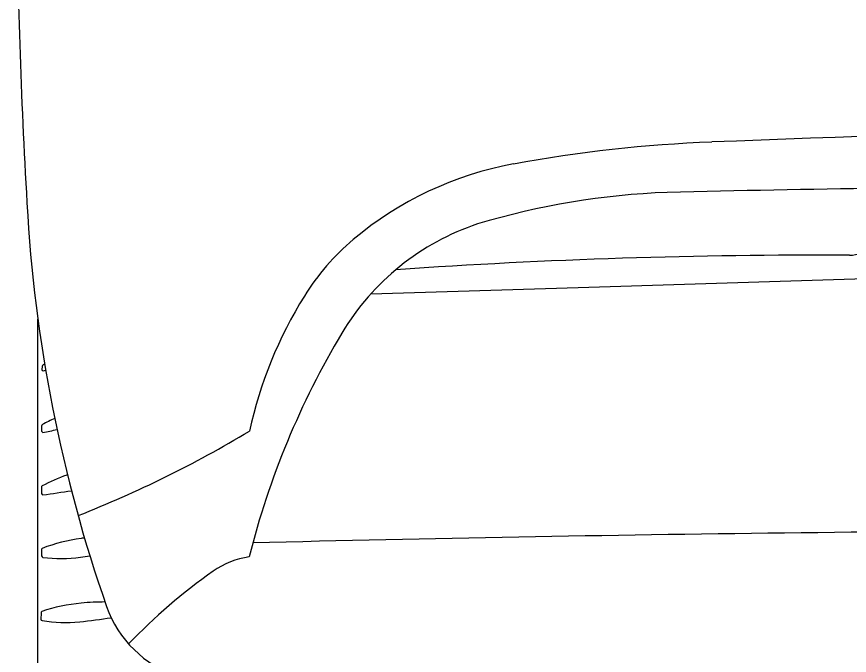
# Model space of a CAD drawing. Extents: x 10133 to 2270741, y 5363 to 1733450.
# Drawn here: x 33886.51 to 33913.65, y 10336.83 to 10357.64 of the extents above; entities that cross this region are included whole.
import ezdxf

# ---------------------------------------------------------------- set-up
doc = ezdxf.new("R2010")
doc.units = 0
doc.layers.add('StdDetailLabel', color=7, linetype='Continuous')

msp = doc.modelspace()

# ---------------------------------------------------------------- linework, layer by layer
at = {"layer": 'StdDetailLabel'}
for p, q in [((33887.204, 10330.513), (33887.204, 10347.786)), ((33887.204, 10330.513), (33887.204, 10347.786)), ((33887.347, 10346.241), (33887.335, 10346.145)), ((33887.347, 10346.241), (33887.335, 10346.145)), ((33887.376, 10346.099), (33887.376, 10346.099)), ((33887.376, 10346.099), (33887.376, 10346.099)), ((33887.322, 10344.295), (33887.327, 10344.137)), ((33887.322, 10344.295), (33887.327, 10344.137)), ((33887.368, 10344.091), (33887.368, 10344.091)), ((33887.368, 10344.091), (33887.368, 10344.091)), ((33887.324, 10342.299), (33887.327, 10342.103)), ((33887.324, 10342.299), (33887.327, 10342.103)), ((33887.324, 10340.264), (33887.327, 10340.067)), ((33887.324, 10340.264), (33887.327, 10340.067)), ((33887.306, 10338.206), (33887.302, 10338.009)), ((33887.306, 10338.206), (33887.302, 10338.009))]:
    msp.add_line(p, q, dxfattribs=at)
msp.add_lwpolyline([(33898.057, 10348.607), (33904.816, 10348.816), (33927.692, 10349.535), (33947.041, 10349.535), (33966.39, 10349.535), (33989.266, 10348.816), (33996.025, 10348.607)], dxfattribs=at)
msp.add_lwpolyline([(33898.057, 10348.607), (33904.816, 10348.816), (33927.692, 10349.535), (33947.041, 10349.535), (33966.39, 10349.535), (33989.266, 10348.816), (33996.025, 10348.607)], dxfattribs=at)
for centre, radius, start, end in [((34089.925, 10363.343), 203.418, 180.40636, 183.31663), ((34089.925, 10363.343), 203.418, 180.40636, 183.31663), ((33934.888, 9708.921), 645.15, 90, 92.284262), ((33934.888, 9708.921), 645.15, 90, 92.284262), ((33911.014, 10307.426), 46.168, 92.2843, 100.3646), ((33911.014, 10307.426), 46.168, 92.2843, 100.3646), ((33904.733, 10341.772), 11.253, 100.3646, 130.092), ((33904.733, 10341.772), 11.253, 100.3646, 130.092), ((33927.507, 9492.783), 859.361, 90.393444, 91.319301), ((33927.507, 9492.783), 859.361, 90.393444, 91.319301), ((33908.694, 10326.993), 24.942, 92.2356, 106.6767), ((33908.694, 10326.993), 24.942, 92.2356, 106.6767), ((33934.412, 10354.13), 47.633, 183.0744, 199.2561), ((33934.412, 10354.13), 47.633, 183.0744, 199.2561), ((33904.13, 10343.133), 8.176, 108.493, 149.1039), ((33904.13, 10343.133), 8.176, 108.493, 149.1039), ((33913.509, 10352.208), 2.346, 273.5462, 313.0768), ((33913.509, 10352.208), 2.346, 273.5462, 313.0768), ((33902.489, 10344.437), 7.769, 130.092, 148.136), ((33902.489, 10344.437), 7.769, 130.092, 148.136), ((33912.662, 10148.783), 201.086, 89.71714, 93.93174), ((33912.662, 10148.783), 201.086, 89.71714, 93.93174), ((33907.853, 10341.103), 14.085, 148.136, 167.5801), ((33907.853, 10341.103), 14.085, 148.136, 167.5801), ((33920.285, 10333.465), 27.003, 149.1039, 165.919), ((33920.285, 10333.465), 27.003, 149.1039, 165.919), ((33890.324, 10342.128), 5.104, 124.6344, 125.2765), ((33890.324, 10342.128), 5.104, 124.6344, 125.2765), ((33887.383, 10346.146), 0.0472, 180.9726, 262.1262), ((33887.383, 10346.146), 0.0472, 180.9726, 262.1262), ((33887.401, 10346.246), 0.0547, 117.5268, 184.6975), ((33887.401, 10346.246), 0.0547, 117.5268, 184.6975), ((33880.497, 10375.815), 30.501, 283.0341, 283.1918), ((33880.497, 10375.815), 30.501, 283.0341, 283.1918), ((33890.266, 10339.096), 6.006, 114.7381, 119.0273), ((33890.266, 10339.096), 6.006, 114.7381, 119.0273), ((33887.377, 10344.299), 0.0547, 117.5268, 184.6975), ((33887.377, 10344.299), 0.0547, 117.5268, 184.6975), ((33881.594, 10373.617), 30.085, 281.0643, 281.9608), ((33881.594, 10373.617), 30.085, 281.0643, 281.9608), ((33887.374, 10344.138), 0.0472, 180.9726, 262.1262), ((33887.374, 10344.138), 0.0472, 180.9726, 262.1262), ((33874.629, 10376.628), 37.882, 291.5056, 300.9256), ((33874.629, 10376.628), 37.882, 291.5056, 300.9256), ((33890.144, 10337.071), 5.975, 109.5698, 117.9154), ((33890.144, 10337.071), 5.975, 109.5698, 117.9154), ((33889.86, 10336.396), 6.534, 105.0005, 105.2436), ((33889.86, 10336.396), 6.534, 105.0005, 105.2436), ((33887.361, 10342.313), 0.0396, 111.1539, 200.3286), ((33887.361, 10342.313), 0.0396, 111.1539, 200.3286), ((33887.374, 10342.103), 0.0472, 180.9726, 262.1262), ((33887.374, 10342.103), 0.0472, 180.9726, 262.1262), ((33841.27, 10663.555), 324.786, 278.15971, 278.32583), ((33841.27, 10663.555), 324.786, 278.15971, 278.32583), ((33928.94, 8927.724), 1413.196, 90.002587, 91.408096), ((33928.94, 8927.724), 1413.196, 90.002587, 91.408096), ((33889.339, 10335.164), 5.522, 97.5049, 111.1539), ((33889.339, 10335.164), 5.522, 97.5049, 111.1539), ((33889.818, 10331.532), 9.186, 96.8279, 97.5049), ((33889.818, 10331.532), 9.186, 96.8279, 97.5049), ((33887.361, 10340.277), 0.0396, 111.1539, 200.3286), ((33887.361, 10340.277), 0.0396, 111.1539, 200.3286), ((33887.374, 10340.067), 0.0472, 180.9726, 262.1262), ((33887.374, 10340.067), 0.0472, 180.9726, 262.1262), ((33887.96, 10344.306), 4.326, 262.1262, 278.4337), ((33887.96, 10344.306), 4.326, 262.1262, 278.4337), ((33885.474, 10361.077), 21.28, 278.4337, 279.2661), ((33885.474, 10361.077), 21.28, 278.4337, 279.2661), ((33894.482, 10337.34), 2.723, 98.2054, 125.0573), ((33894.482, 10337.34), 2.723, 98.2054, 125.0573), ((33903.575, 10324.382), 18.553, 125.0573, 136.3015), ((33903.575, 10324.382), 18.553, 125.0573, 136.3015), ((33889.116, 10333.03), 5.522, 95.2155, 108.8646), ((33889.116, 10333.03), 5.522, 95.2155, 108.8646), ((33889.449, 10329.381), 9.186, 90.3494, 95.2155), ((33889.449, 10329.381), 9.186, 90.3494, 95.2155), ((33887.344, 10338.218), 0.0396, 108.8646, 198.0392), ((33887.344, 10338.218), 0.0396, 108.8646, 198.0392), ((33892.897, 10339.627), 3.658, 199.2561, 251.9395), ((33892.897, 10339.627), 3.658, 199.2561, 251.9395), ((33887.349, 10338.008), 0.0472, 178.6833, 259.8369), ((33887.349, 10338.008), 0.0472, 178.6833, 259.8369), ((33888.104, 10342.219), 4.326, 259.8369, 276.1444), ((33888.104, 10342.219), 4.326, 259.8369, 276.1444), ((33886.289, 10359.076), 21.28, 276.1444, 278.9373), ((33886.289, 10359.076), 21.28, 276.1444, 278.9373)]:
    msp.add_arc(centre, radius, start, end, dxfattribs=at)

doc.saveas('drawing.dxf')
